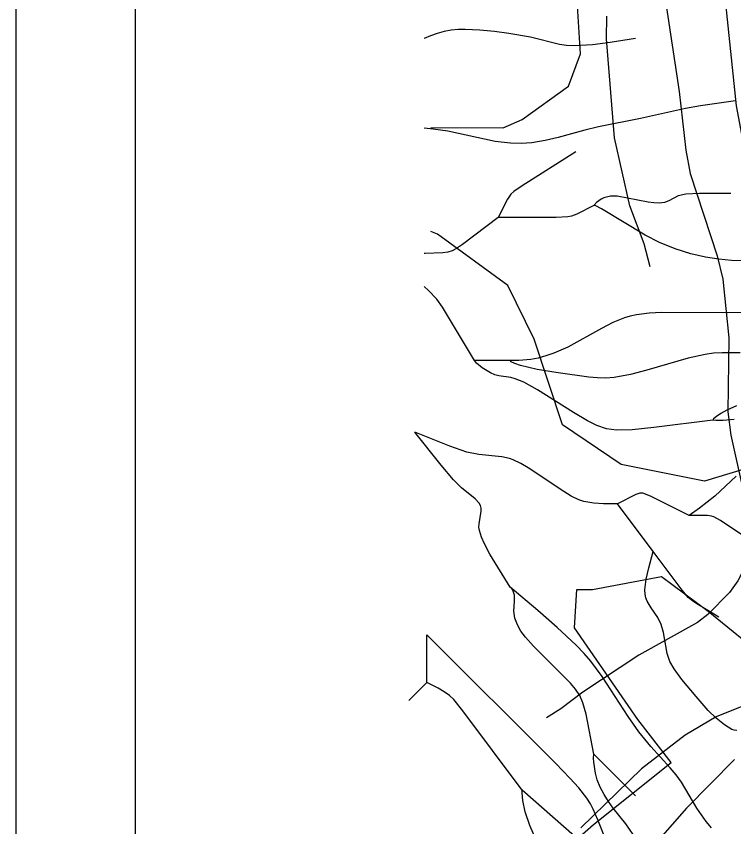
# Model space of a CAD drawing. Extents: x -709584 to -702006, y -1161789 to -1157496.
# Drawn here: x -709584.1 to -709283.2, y -1161172.4 to -1160832.7 of the extents above; entities that cross this region are included whole.
import ezdxf

# ---------------------------------------------------------------- set-up
doc = ezdxf.new("R2010")
doc.units = 0
for name, color, linetype in [('120_vrstevnice hlavní', 7, 'Continuous'), ('122_vrstevnice základní', 7, 'Continuous'), ('408_BPEJ_linie', 7, 'Continuous'), ('411_akumulovaný odtok', 7, 'Continuous'), ('800_mřížka', 7, 'Continuous')]:
    doc.layers.add(name, color=color, linetype=linetype)

msp = doc.modelspace()

# ---------------------------------------------------------------- linework, layer by layer
at = {"layer": '120_vrstevnice hlavní'}
msp.add_lwpolyline([(-709314.5, -1160808.65), (-709306.11, -1160864.2), (-709303.36, -1160888.78), (-709301.48, -1160898.62), (-709290.2, -1160933.05), (-709287.89, -1160942.88), (-709285.28, -1160967.47), (-709285.71, -1160998.43), (-709284.41, -1161008.26), (-709278.92, -1161033.43), (-709276.6, -1161049.05), (-709276.75, -1161054.26), (-709279.06, -1161064.38), (-709281.52, -1161069.3), (-709284.99, -1161074.22), (-709294.1, -1161083.48), (-709298.44, -1161086.8), (-709323.03, -1161100.54), (-709346.47, -1161116.02), (-709355.72, -1161122.96), (-709361.7, -1161126.76)], dxfattribs=at)
at = {"layer": '122_vrstevnice základní'}
for points in [[(-709288.17, -1160813.86), (-709282.24, -1160870.27), (-709274.43, -1160911.93), (-709272.7, -1160924.95), (-709264.16, -1160966.6), (-709258.09, -1160990.04), (-709253.32, -1161005.66), (-709243.77, -1161044.42), (-709240.59, -1161061.78), (-709239.86, -1161073.35), (-709241.89, -1161086.66), (-709245.07, -1161094.47), (-709251.72, -1161105.17), (-709257.08, -1161110.67), (-709269.81, -1161117.9), (-709290.63, -1161126.29), (-709303.65, -1161133.96), (-709321.88, -1161148.13), (-709347.33, -1161172.87)], [(-709318.26, -1160937.68), (-709320.86, -1160928.13), (-709326.79, -1160912.22), (-709333.3, -1160883.58), (-709336.63, -1160842.21), (-709336.49, -1160832.66)], [(-709282.97, -1161144.23), (-709303.07, -1161164.62), (-709321.15, -1161185.16)]]:
    msp.add_lwpolyline(points, dxfattribs=at)
at = {"layer": '408_BPEJ_linie'}
for points in [[(-709410.3, -1160879.26), (-709380, -1160879.5), (-709372, -1160876), (-709352.5, -1160862), (-709347.5, -1160848.5), (-709349.5, -1160817), (-709356, -1160802.5), (-709370.5, -1160789), (-709398, -1160784), (-709410.29, -1160786.67)], [(-709259, -1161016.5), (-709295.5, -1161027.5), (-709330.5, -1161020.5), (-709355, -1161004), (-709367, -1160968), (-709378, -1160945.5), (-709407.5, -1160924), (-709410.3, -1160922.89)], [(-709410.3, -1161235.49), (-709406.79, -1161235.64), (-709410, -1161228.66), (-709405, -1161229), (-709394.5, -1161217.5), (-709342, -1161171.5), (-709309.5, -1161145.5), (-709323.5, -1161127.5), (-709350, -1161089), (-709349, -1161073), (-709342.5, -1161073), (-709313.5, -1161067.5), (-709294, -1161082), (-709277.5, -1161095.5), (-709268, -1161109), (-709223, -1161117.5), (-709220, -1161083), (-709216.5, -1161064.5), (-709217.5, -1161051), (-709243, -1161012), (-709259, -1161016.5)]]:
    msp.add_lwpolyline(points, dxfattribs=at)
at = {"layer": '411_akumulovaný odtok'}
for p, q in [((-709376.99, -1160977), (-709391.99, -1160977)), ((-709316.99, -1161057), (-709331.99, -1161037)), ((-709411.99, -1161112), (-709411.99, -1161092)), ((-709419.49, -1161119.5), (-709411.99, -1161112)), ((-709324.49, -1161159.5), (-709341.99, -1161142))]:
    msp.add_line(p, q, dxfattribs=at)
for points in [[(-709324.49, -1160842), (-709335.02, -1160843.72), (-709342.55, -1160844.62), (-709350.07, -1160845.04), (-709353.42, -1160844.93), (-709356.31, -1160844.55), (-709368.48, -1160841.51), (-709377.51, -1160839.94), (-709383.63, -1160839.12), (-709389.75, -1160838.5), (-709395.83, -1160838.23), (-709398.82, -1160838.3), (-709401.78, -1160838.58), (-709404.73, -1160839.12), (-709407.6, -1160839.89), (-709410.39, -1160840.87), (-709413.05, -1160842.02), (-709413.06, -1160842.02)], [(-709282.56, -1160868.17), (-709297.21, -1160870.26), (-709303.48, -1160871.42), (-709322.38, -1160875.58), (-709339.95, -1160879.1), (-709345.68, -1160880.43), (-709356.85, -1160883.45), (-709362.36, -1160884.78), (-709367.9, -1160885.71), (-709372.36, -1160886.03), (-709376.84, -1160885.93), (-709383.36, -1160885.12), (-709403.14, -1160880.88), (-709409.34, -1160879.95), (-709413.06, -1160879.62)], [(-709349.49, -1160889.5), (-709371.96, -1160903.74), (-709375.44, -1160906.17), (-709376.67, -1160907.29), (-709378.15, -1160909.31), (-709381.99, -1160917)], [(-709284.49, -1160907), (-709297.56, -1160906.93), (-709303.36, -1160907.25), (-709306.59, -1160908.02), (-709310.42, -1160910.02), (-709312.36, -1160910.82), (-709314.52, -1160911.09), (-709316.79, -1160910.96), (-709319.12, -1160910.63), (-709332.2, -1160908.1), (-709334.9, -1160908.1), (-709337.66, -1160908.78), (-709338.86, -1160909.38), (-709340.77, -1160910.76), (-709341.99, -1160912)], [(-709341.99, -1160912), (-709349.11, -1160915.62), (-709351.32, -1160916.47), (-709352.84, -1160916.81), (-709357.65, -1160917.05), (-709381.99, -1160917)], [(-709278.73, -1160935.22), (-709284.14, -1160935), (-709289.55, -1160934.52), (-709295.08, -1160933.72), (-709301.25, -1160932.29), (-709307.78, -1160930.2), (-709314.34, -1160927.48), (-709320.33, -1160924.4), (-709338.77, -1160913.36), (-709341.07, -1160912.2), (-709341.99, -1160912)], [(-709381.99, -1160917), (-709396.96, -1160928.35), (-709399.51, -1160930.06), (-709401.29, -1160930.99), (-709403.2, -1160931.6), (-709405.25, -1160931.88), (-709412.67, -1160932.1), (-709413.06, -1160932.14)], [(-709249.49, -1160944.5), (-709254.98, -1160948.56), (-709260.48, -1160952.05), (-709263.53, -1160953.66), (-709266.64, -1160955), (-709269.73, -1160955.95), (-709272.6, -1160956.48), (-709277.93, -1160956.88), (-709286.07, -1160957.01), (-709313.37, -1160956.91), (-709318.76, -1160957.15), (-709324.05, -1160957.77), (-709326.63, -1160958.33), (-709329.12, -1160959.09), (-709333.96, -1160961.11), (-709338.7, -1160963.51), (-709352.83, -1160971.35), (-709358.75, -1160973.95), (-709362.03, -1160975.06), (-709365.33, -1160975.94), (-709368.31, -1160976.5), (-709373.43, -1160977.02), (-709376.99, -1160977)], [(-709391.99, -1160977), (-709405.39, -1160954.67), (-709407.79, -1160951.33), (-709411.21, -1160947.62), (-709413.06, -1160945.9)], [(-709280.63, -1160973.79), (-709288.07, -1160973.7), (-709291.76, -1160973.94), (-709295.3, -1160974.42), (-709302.32, -1160975.94), (-709319.68, -1160981.01), (-709326.58, -1160982.87), (-709333.45, -1160984.16), (-709336.87, -1160984.41), (-709340.36, -1160984.3), (-709343.95, -1160983.92), (-709356.89, -1160982.1), (-709365.63, -1160980.7), (-709372.68, -1160979.09), (-709375.11, -1160978.25), (-709376.57, -1160977.49), (-709376.99, -1160977)], [(-709291.99, -1161002), (-709316.81, -1161005.06), (-709325.79, -1161005.99), (-709332.42, -1161006.16), (-709336.68, -1161005.61), (-709340.72, -1161004.21), (-709344.63, -1161002.24), (-709350.39, -1160998.82), (-709365.61, -1160989.24), (-709371.25, -1160986.11), (-709374.92, -1160984.6), (-709376.77, -1160984.16), (-709381.73, -1160983.44), (-709383.43, -1160982.98), (-709385.32, -1160982.17), (-709388.68, -1160980.04), (-709391.07, -1160978.03), (-709391.99, -1160977)], [(-709282.06, -1160995.92), (-709286.1, -1160997.77), (-709288.66, -1160999.22), (-709290.55, -1161000.5), (-709291.68, -1161001.46), (-709291.99, -1161002)], [(-709283.02, -1161001.72), (-709287.68, -1161002.13), (-709290.79, -1161002.19), (-709291.99, -1161002)], [(-709331.99, -1161037), (-709337.8, -1161037.06), (-709341.97, -1161036.78), (-709346.14, -1161036.05), (-709348.15, -1161035.41), (-709351.42, -1161033.79), (-709354.47, -1161031.94), (-709369.47, -1161021.98), (-709372.53, -1161020.19), (-709375.68, -1161018.67), (-709377.3, -1161018.09), (-709380.43, -1161017.39), (-709390.18, -1161016.41), (-709395.24, -1161015.34), (-709402.24, -1161012.95), (-709416.99, -1161007)], [(-709376.99, -1161072), (-709385.49, -1161058.08), (-709387.8, -1161053.87), (-709389.08, -1161051.07), (-709389.93, -1161048.26), (-709390.1, -1161046.86), (-709390.06, -1161045.47), (-709389.21, -1161040.15), (-709389.19, -1161038.93), (-709389.41, -1161037.81), (-709389.94, -1161036.78), (-709391.68, -1161034.94), (-709397.46, -1161030.33), (-709400.75, -1161026.94), (-709405.93, -1161020.82), (-709416.99, -1161007)], [(-709282.23, -1161025.43), (-709291.22, -1161033.83), (-709297.59, -1161038.93), (-709301.99, -1161042)], [(-709301.99, -1161042), (-709317.87, -1161033.98), (-709320.22, -1161032.94), (-709321.4, -1161032.62), (-709322.57, -1161032.6), (-709324.34, -1161033.11), (-709331.99, -1161037)], [(-709276.99, -1161052), (-709288.79, -1161044.08), (-709291.58, -1161042.48), (-709292.59, -1161042.16), (-709294.2, -1161041.97), (-709301.99, -1161042)], [(-709281.99, -1161132), (-709283.04, -1161131.95), (-709284.1, -1161131.58), (-709287.17, -1161129.75), (-709290.66, -1161126.88), (-709293.98, -1161123.62), (-709299.06, -1161117.79), (-709304.98, -1161110.63), (-709308.24, -1161106.22), (-709310.03, -1161103.14), (-709311.24, -1161099.84), (-709312.7, -1161091.02), (-709313.63, -1161087.65), (-709315.14, -1161084.75), (-709317.92, -1161080.65), (-709319.55, -1161077.89), (-709320.13, -1161076.45), (-709320.46, -1161074.85), (-709320.52, -1161073.03), (-709319.96, -1161068.58), (-709318.89, -1161063.86), (-709316.99, -1161057)], [(-709289.49, -1161084.5), (-709298.73, -1161079.02), (-709300.62, -1161077.74), (-709302.35, -1161076.26), (-709304.83, -1161073.28), (-709316.99, -1161057)], [(-709341.99, -1161142), (-709345.14, -1161125.25), (-709346.5, -1161120.43), (-709347.82, -1161117.45), (-709349.63, -1161114.76), (-709351.77, -1161112.25), (-709367.28, -1161096.73), (-709370.62, -1161092.99), (-709372.47, -1161090.39), (-709373.93, -1161087.72), (-709374.98, -1161085.02), (-709375.46, -1161082.05), (-709375.18, -1161077.81), (-709375.24, -1161075.27), (-709375.9, -1161073.29), (-709376.32, -1161072.6), (-709376.99, -1161072)], [(-709292.64, -1161172.88), (-709294.81, -1161170.22), (-709298.71, -1161164.63), (-709305.12, -1161153.78), (-709307.39, -1161150.66), (-709309.88, -1161147.65), (-709317.96, -1161138.82), (-709323.02, -1161132.68), (-709327.58, -1161126.2), (-709338.48, -1161109.47), (-709343.2, -1161103.06), (-709345.98, -1161099.82), (-709349.36, -1161096.32), (-709357.25, -1161088.88), (-709365.39, -1161081.74), (-709376.99, -1161072)], [(-709319.49, -1161199.5), (-709326.5, -1161192.43), (-709331.09, -1161187.13), (-709333.23, -1161184.3), (-709335.08, -1161181.49), (-709336.46, -1161178.94), (-709340.18, -1161169.54), (-709342.16, -1161164.96), (-709343.33, -1161162.77), (-709344.81, -1161160.47), (-709348.21, -1161156.13), (-709351.96, -1161151.99), (-709357.85, -1161145.93), (-709411.99, -1161092)], [(-709371.99, -1161157), (-709396.84, -1161123.8), (-709400.63, -1161119.08), (-709402.39, -1161117.36), (-709404.64, -1161115.8), (-709407.18, -1161114.36), (-709411.99, -1161112)], [(-709256.99, -1161257), (-709306.33, -1161204.01), (-709312.07, -1161197.58), (-709317.34, -1161190.97), (-709320.25, -1161186.32), (-709324.1, -1161177.88), (-709325.42, -1161175.59), (-709328.53, -1161171.22), (-709333.87, -1161164.59), (-709335.79, -1161161.87), (-709337.61, -1161158.91), (-709339.21, -1161155.81), (-709340.47, -1161152.68), (-709341.24, -1161149.99), (-709341.99, -1161145.31), (-709342.09, -1161143.59), (-709341.99, -1161142)], [(-709336.99, -1161264.5), (-709336.93, -1161261.38), (-709336.28, -1161254.23), (-709335.49, -1161248.87), (-709334.5, -1161243.79), (-709334.33, -1161241.72), (-709334.53, -1161239.73), (-709335.03, -1161237.71), (-709336.58, -1161233.62), (-709339.61, -1161227.42), (-709360.89, -1161187.85), (-709366.44, -1161177.26), (-709368.76, -1161171.89), (-709370.7, -1161166.16), (-709371.73, -1161161.4), (-709372.04, -1161158.24), (-709371.99, -1161157)], [(-709314.49, -1161234.5), (-709318.02, -1161231.11), (-709321.19, -1161227.64), (-709324.11, -1161223.65), (-709325.19, -1161221.61), (-709325.88, -1161219.66), (-709326.44, -1161216), (-709327, -1161204.7), (-709327.49, -1161201.07), (-709328.52, -1161197.69), (-709329.39, -1161196.08), (-709330.46, -1161194.55), (-709332.98, -1161191.67), (-709337.27, -1161187.57), (-709371.99, -1161157)]]:
    msp.add_lwpolyline(points, dxfattribs=at)
at = {"layer": '800_mřížka'}
for points in [[(-702006.48, -1161765.53), (-709584.12, -1161765.53), (-709584.12, -1157496.46), (-702006.48, -1157496.46)], [(-702056.48, -1161715.53), (-709534.12, -1161715.53), (-709534.12, -1157546.46), (-702056.48, -1157546.46)]]:
    msp.add_lwpolyline(points, close=True, dxfattribs=at)

doc.saveas('drawing.dxf')
